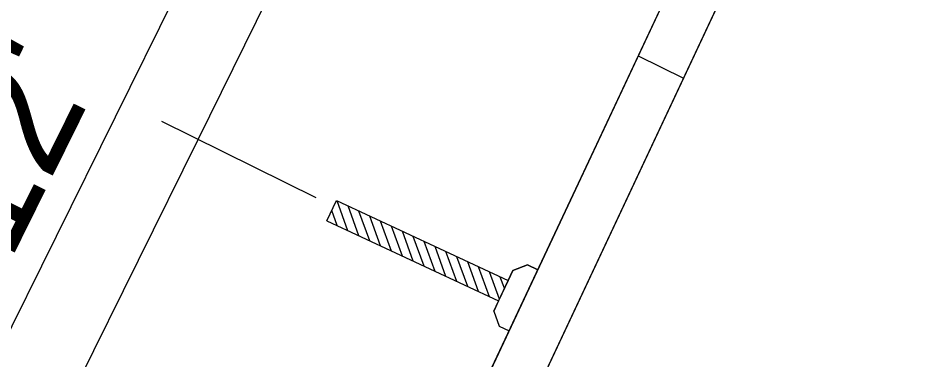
# Model space of a CAD drawing. Extents: x 14104283 to 14120882, y 8635219 to 8671666.
# Drawn here: x 14118233.4 to 14118293, y 8668548.9 to 8668571.5 of the extents above; entities that cross this region are included whole.
import ezdxf

# ---------------------------------------------------------------- set-up
doc = ezdxf.new("R2010")
doc.units = 0
for name, color, linetype in [('Cell', 7, 'Continuous'), ('Default', 7, 'Continuous'), ('dsnTextFinalPlan', 7, 'Continuous'), ('TC_SubstrataExistingPavement', 7, 'Continuous'), ('Terrain', 7, 'Continuous')]:
    doc.layers.add(name, color=color, linetype=linetype)

msp = doc.modelspace()

# ---------------------------------------------------------------- linework, layer by layer
at = {"layer": 'Cell'}
for p, q in [((14118253.768, 8668558.079), (14118254.395, 8668559.424)), ((14118254.395, 8668559.424), (14118265.735, 8668554.131)), ((14118255.162, 8668557.429), (14118254.445, 8668559.401)), ((14118254.443, 8668557.764), (14118254.083, 8668558.754)), ((14118255.881, 8668557.093), (14118255.164, 8668559.065)), ((14118256.599, 8668556.758), (14118255.883, 8668558.73)), ((14118257.318, 8668556.422), (14118256.601, 8668558.394)), ((14118253.768, 8668558.079), (14118265.108, 8668552.786)), ((14118258.037, 8668556.086), (14118257.32, 8668558.058)), ((14118258.756, 8668555.751), (14118258.039, 8668557.723)), ((14118259.475, 8668555.415), (14118258.758, 8668557.387)), ((14118260.194, 8668555.08), (14118259.477, 8668557.052)), ((14118260.913, 8668554.744), (14118260.196, 8668556.716)), ((14118261.632, 8668554.409), (14118260.915, 8668556.381)), ((14118262.351, 8668554.073), (14118261.634, 8668556.045)), ((14118263.07, 8668553.738), (14118262.353, 8668555.71)), ((14118263.789, 8668553.402), (14118263.072, 8668555.374)), ((14118267.03, 8668555.164), (14118266.049, 8668554.803)), ((14118266.049, 8668554.803), (14118267.03, 8668555.164)), ((14118267.697, 8668554.852), (14118267.03, 8668555.164)), ((14118267.03, 8668555.164), (14118267.697, 8668554.852)), ((14118264.508, 8668553.066), (14118263.791, 8668555.038)), ((14118265.163, 8668552.905), (14118264.51, 8668554.703)), ((14118264.794, 8668552.114), (14118266.049, 8668554.803)), ((14118266.049, 8668554.803), (14118265.735, 8668554.131)), ((14118265.814, 8668550.819), (14118267.697, 8668554.852)), ((14118265.814, 8668550.819), (14118267.697, 8668554.852)), ((14118265.735, 8668554.131), (14118265.108, 8668552.786)), ((14118265.499, 8668553.624), (14118265.228, 8668554.367)), ((14118265.108, 8668552.786), (14118264.794, 8668552.114)), ((14118264.794, 8668552.114), (14118265.147, 8668551.131)), ((14118264.794, 8668552.114), (14118265.147, 8668551.131)), ((14118265.147, 8668551.131), (14118265.814, 8668550.819)), ((14118265.147, 8668551.131), (14118265.814, 8668550.819))]:
    msp.add_line(p, q, dxfattribs=at)
at = {"layer": 'Default'}
msp.add_lwpolyline([(14118246.342, 8668509.382), (14118261.741, 8668542.161), (14118287.169, 8668596.289), (14118290.157, 8668594.812), (14118249.33, 8668507.905)], close=True, dxfattribs=at)
at = {"layer": 'dsnTextFinalPlan'}
for p, q in [((14118245.259, 8668563.464), (14118266.533, 8668606.492)), ((14118226.899, 8668538.89), (14118248.173, 8668581.918)), ((14118242.838, 8668564.661), (14118253.028, 8668559.623)), ((14118223.985, 8668520.436), (14118245.259, 8668563.464))]:
    msp.add_line(p, q, dxfattribs=at)
at = {"layer": 'TC_SubstrataExistingPavement'}
msp.add_line((14118274.34, 8668568.981), (14118277.328, 8668567.503), dxfattribs=at)
msp.add_lwpolyline([(14118289.969, 8668602.249), (14118292.957, 8668600.772), (14118236.501, 8668480.596), (14118233.513, 8668482.073)], dxfattribs=at)
at = {"layer": 'Terrain'}
msp.add_line((14118233.513, 8668482.073), (14118289.969, 8668602.249), dxfattribs=at)

# ---------------------------------------------------------------- texts
at = {"layer": 'dsnTextFinalPlan'}
msp.add_text("12'", height=8, rotation=63.69111, dxfattribs=at).set_placement((14118232.779, 8668555.256))

doc.saveas('drawing.dxf')
